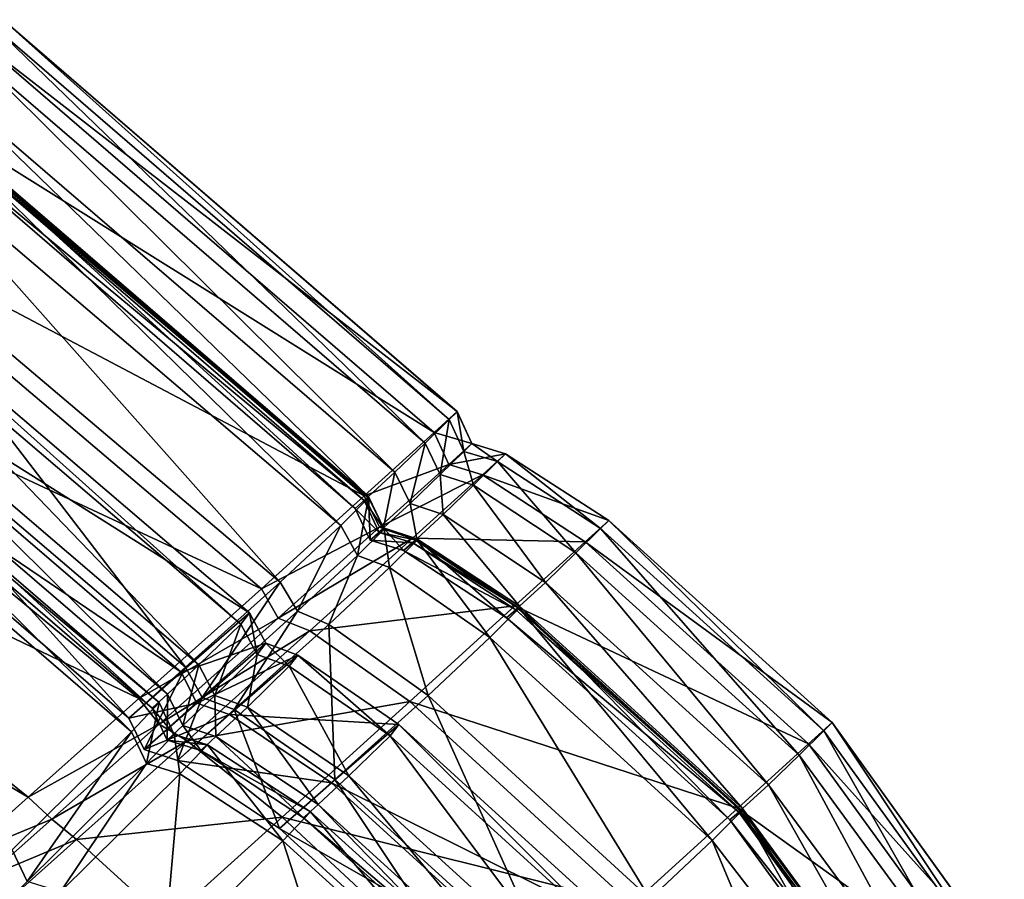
# Model space of a CAD drawing. Header units: millimetres. Extents: x 2387 to 13955, y -4964 to 364.
# Tile 685 of 1056: x 7103 to 7109, y -2787 to -2782. Entities that reach past the tile are written whole.
import ezdxf

# ---------------------------------------------------------------- set-up
doc = ezdxf.new("R2010")
doc.units = ezdxf.units.MM
doc.header["$MEASUREMENT"] = 0
doc.layers.add('Predefinito', color=7, linetype='Continuous', true_color=0x000000)

msp = doc.modelspace()

# ---------------------------------------------------------------- linework, layer by layer
at = {"layer": 'Predefinito'}
for points in [[(7105.7651, -2784.0658, 1194.0244), (7103.1442, -2781.8047, 1194.0269), (7103.0088, -2781.9276, 1211.828)], [(7105.7184, -2784.1114, 817.3748), (7103.0967, -2781.8512, 817.3677), (7103.1442, -2781.8048, 845.1257)], [(7105.7649, -2784.0661, 845.1207), (7103.1442, -2781.8048, 845.1257), (7103.1441, -2781.8048, 882.343)], [(7103.1441, -2781.8048, 882.343), (7105.7648, -2784.0661, 882.3337), (7105.7649, -2784.0661, 845.1207)], [(7105.7649, -2784.0661, 924.4958), (7103.1442, -2781.8048, 924.5022), (7103.1441, -2781.8048, 973.5899)], [(7103.1441, -2781.8048, 973.5899), (7105.7648, -2784.0661, 973.5883), (7105.7649, -2784.0661, 924.4958)], [(7105.7648, -2784.0661, 882.3337), (7103.1441, -2781.8048, 882.343), (7103.1442, -2781.8048, 924.5022)], [(7105.7649, -2784.0661, 1031.5925), (7103.1442, -2781.8048, 1031.5925), (7103.1441, -2781.8048, 1088.1202)], [(7103.1441, -2781.8048, 1088.1202), (7105.7648, -2784.0661, 1088.1211), (7105.7649, -2784.0661, 1031.5925)], [(7105.7648, -2784.0661, 973.5883), (7103.1441, -2781.8048, 973.5899), (7103.1442, -2781.8048, 1031.5925)], [(7105.7648, -2784.0661, 1088.1211), (7103.1441, -2781.8048, 1088.1202), (7103.1442, -2781.8048, 1132.783)], [(7103.1442, -2781.8047, 1194.0269), (7105.7651, -2784.0658, 1194.0244), (7105.7649, -2784.066, 1167.4635)], [(7105.7649, -2784.066, 1167.4635), (7103.1442, -2781.8048, 1167.459), (7103.1442, -2781.8047, 1194.0269)], [(7103.1442, -2781.8048, 845.1257), (7105.7649, -2784.0661, 845.1207), (7105.7184, -2784.1114, 817.3748)], [(7103.1442, -2781.8048, 924.5022), (7105.7649, -2784.0661, 924.4958), (7105.7648, -2784.0661, 882.3337)], [(7103.1442, -2781.8048, 1031.5925), (7105.7649, -2784.0661, 1031.5925), (7105.7648, -2784.0661, 973.5883)], [(7105.7649, -2784.0661, 1132.787), (7103.1442, -2781.8048, 1132.783), (7103.1442, -2781.8048, 1167.459)], [(7103.1442, -2781.8048, 1167.459), (7105.7649, -2784.066, 1167.4635), (7105.7649, -2784.0661, 1132.787)], [(7103.1442, -2781.8048, 1132.783), (7105.7649, -2784.0661, 1132.787), (7105.7648, -2784.0661, 1088.1211)], [(7105.5791, -2784.2475, 803.6142), (7102.9545, -2781.9905, 803.5859), (7103.0967, -2781.8512, 817.3677)], [(7103.0967, -2781.8512, 817.3677), (7105.7184, -2784.1114, 817.3748), (7105.5791, -2784.2475, 803.6142)], [(7105.631, -2784.1871, 1211.8115), (7103.0088, -2781.9276, 1211.828), (7102.6022, -2782.2965, 1220.2041)], [(7103.0088, -2781.9276, 1211.828), (7105.631, -2784.1871, 1211.8115), (7105.7651, -2784.0658, 1194.0244)], [(7105.4045, -2784.4151, 798.4882), (7102.7793, -2782.1615, 798.446), (7102.9545, -2781.9905, 803.5859)], [(7102.9545, -2781.9905, 803.5859), (7105.5791, -2784.2475, 803.6142), (7105.4045, -2784.4151, 798.4882)], [(7105.2522, -2784.555, 796.6459), (7102.6335, -2782.3028, 796.6136), (7102.7793, -2782.1615, 798.446)], [(7102.7793, -2782.1615, 798.446), (7105.4045, -2784.4151, 798.4882), (7105.2522, -2784.555, 796.6459)], [(7105.2282, -2784.5518, 1220.1667), (7102.6022, -2782.2965, 1220.2041), (7101.995, -2782.8469, 1223.2242)], [(7105.0933, -2784.7221, 792.9064), (7102.4564, -2782.4787, 792.8749), (7102.628, -2782.3103, 795.2889)], [(7105.1757, -2784.624, 796.4388), (7102.5624, -2782.3715, 796.4285), (7102.6335, -2782.3028, 796.6136)], [(7105.2284, -2784.579, 796.2181), (7102.612, -2782.3242, 796.2302), (7102.5624, -2782.3715, 796.4285)], [(7102.6022, -2782.2965, 1220.2041), (7105.2282, -2784.5518, 1220.1667), (7105.631, -2784.1871, 1211.8115)], [(7105.2533, -2784.5638, 795.2765), (7102.628, -2782.3103, 795.2889), (7102.612, -2782.3242, 796.2302)], [(7102.612, -2782.3242, 796.2302), (7105.2284, -2784.579, 796.2181), (7105.2533, -2784.5638, 795.2765)], [(7102.628, -2782.3103, 795.2889), (7105.2533, -2784.5638, 795.2765), (7105.0933, -2784.7221, 792.9064)], [(7102.6335, -2782.3028, 796.6136), (7105.2522, -2784.555, 796.6459), (7105.1757, -2784.624, 796.4388)], [(7102.5624, -2782.3715, 796.4285), (7105.1757, -2784.624, 796.4388), (7105.2284, -2784.579, 796.2181)], [(7104.743, -2785.0493, 790.5775), (7102.1071, -2782.8185, 790.5066), (7102.4564, -2782.4787, 792.8749)], [(7102.4564, -2782.4787, 792.8749), (7105.0933, -2784.7221, 792.9064), (7104.743, -2785.0493, 790.5775)], [(7104.6341, -2785.0874, 1223.1599), (7101.995, -2782.8469, 1223.2242), (7101.2573, -2783.5146, 1224.9575)], [(7104.1969, -2785.5405, 789.7596), (7101.5902, -2783.3185, 789.7026), (7102.1071, -2782.8185, 790.5066)], [(7101.995, -2782.8469, 1223.2242), (7104.6341, -2785.0874, 1223.1599), (7105.2282, -2784.5518, 1220.1667)], [(7102.1071, -2782.8185, 790.5066), (7104.743, -2785.0493, 790.5775), (7104.1969, -2785.5405, 789.7596)], [(7104.5652, -2785.2262, 788.4696), (7101.9385, -2782.985, 788.5155), (7101.5702, -2783.3385, 789.4648)], [(7104.5155, -2785.2912, 786.0938), (7101.8814, -2783.0444, 786.0994), (7101.9385, -2782.985, 788.5155)], [(7101.9385, -2782.985, 788.5155), (7104.5652, -2785.2262, 788.4696), (7104.5155, -2785.2912, 786.0938)], [(7104.2736, -2785.5269, 783.737), (7101.644, -2783.278, 783.6962), (7101.8814, -2783.0444, 786.0994)], [(7101.8814, -2783.0444, 786.0994), (7104.5155, -2785.2912, 786.0938), (7104.2736, -2785.5269, 783.737)], [(7103.8683, -2785.8341, 789.6474), (7101.2848, -2783.6135, 789.6323), (7101.5902, -2783.3185, 789.7026)], [(7104.0918, -2785.6967, 782.8281), (7101.471, -2783.4467, 782.786), (7101.644, -2783.278, 783.6962)], [(7101.5902, -2783.3185, 789.7026), (7104.1969, -2785.5405, 789.7596), (7103.8683, -2785.8341, 789.6474)], [(7101.644, -2783.278, 783.6962), (7104.2736, -2785.5269, 783.737), (7104.0918, -2785.6967, 782.8281)], [(7104.1703, -2785.5682, 789.4357), (7101.5702, -2783.3385, 789.4648), (7101.2848, -2783.6135, 789.6323)], [(7101.5702, -2783.3385, 789.4648), (7104.1703, -2785.5682, 789.4357), (7104.5652, -2785.2262, 788.4696)], [(7104.0041, -2785.7771, 782.6296), (7101.3898, -2783.5255, 782.6091), (7101.471, -2783.4467, 782.786)], [(7101.471, -2783.4467, 782.786), (7104.0918, -2785.6967, 782.8281), (7104.0041, -2785.7771, 782.6296)], [(7103.9262, -2785.7211, 1224.8611), (7101.2573, -2783.5146, 1224.9575), (7100.5936, -2784.119, 1225.6954)], [(7101.2573, -2783.5146, 1224.9575), (7103.9262, -2785.7211, 1224.8611), (7104.6341, -2785.0874, 1223.1599)], [(7103.8843, -2785.9123, 780.5649), (7101.2633, -2783.6538, 780.5773), (7101.4281, -2783.4894, 782.4059)], [(7104.0442, -2785.7446, 782.4041), (7101.4281, -2783.4894, 782.4059), (7101.3898, -2783.5255, 782.6091)], [(7101.3898, -2783.5255, 782.6091), (7104.0041, -2785.7771, 782.6296), (7104.0442, -2785.7446, 782.4041)], [(7101.4281, -2783.4894, 782.4059), (7104.0442, -2785.7446, 782.4041), (7103.8843, -2785.9123, 780.5649)], [(7101.2633, -2783.6538, 780.5773), (7103.8843, -2785.9123, 780.5649), (7103.1961, -2786.5932, 775.5256)], [(7101.2848, -2783.6135, 789.6323), (7103.8683, -2785.8341, 789.6474), (7104.1703, -2785.5682, 789.4357)], [(7105.6663, -2784.4292, 803.6331), (7105.5791, -2784.2475, 803.6142), (7105.7184, -2784.1114, 817.3748)], [(7105.8497, -2784.2501, 1194.0204), (7105.7651, -2784.0658, 1194.0244), (7105.631, -2784.1871, 1211.8115)], [(7105.7184, -2784.1114, 817.3748), (7105.8035, -2784.2951, 817.3806), (7105.6663, -2784.4292, 803.6331)], [(7105.8035, -2784.2951, 817.3806), (7105.7184, -2784.1114, 817.3748), (7105.7649, -2784.0661, 845.1207)], [(7105.8493, -2784.2505, 845.1212), (7105.7649, -2784.0661, 845.1207), (7105.7648, -2784.0661, 882.3337)], [(7105.7648, -2784.0661, 882.3337), (7105.8493, -2784.2505, 882.3335), (7105.8493, -2784.2505, 845.1212)], [(7105.8493, -2784.2505, 924.4955), (7105.7649, -2784.0661, 924.4958), (7105.7648, -2784.0661, 973.5883)], [(7105.7648, -2784.0661, 973.5883), (7105.8492, -2784.2505, 973.5883), (7105.8493, -2784.2505, 924.4955)], [(7105.8493, -2784.2505, 882.3335), (7105.7648, -2784.0661, 882.3337), (7105.7649, -2784.0661, 924.4958)], [(7105.8493, -2784.2505, 1031.5925), (7105.7649, -2784.0661, 1031.5925), (7105.7648, -2784.0661, 1088.1211)], [(7105.7648, -2784.0661, 1088.1211), (7105.8492, -2784.2505, 1088.1212), (7105.8493, -2784.2505, 1031.5925)], [(7105.8492, -2784.2505, 973.5883), (7105.7648, -2784.0661, 973.5883), (7105.7649, -2784.0661, 1031.5925)], [(7105.8492, -2784.2505, 1088.1212), (7105.7648, -2784.0661, 1088.1211), (7105.7649, -2784.0661, 1132.787)], [(7105.8494, -2784.2504, 1167.4629), (7105.7649, -2784.066, 1167.4635), (7105.7651, -2784.0658, 1194.0244)], [(7105.8493, -2784.2505, 1132.7871), (7105.7649, -2784.0661, 1132.787), (7105.7649, -2784.066, 1167.4635)], [(7105.7649, -2784.066, 1167.4635), (7105.8494, -2784.2504, 1167.4629), (7105.8493, -2784.2505, 1132.7871)], [(7105.7649, -2784.0661, 845.1207), (7105.8493, -2784.2505, 845.1212), (7105.8035, -2784.2951, 817.3806)], [(7105.7649, -2784.0661, 924.4958), (7105.8493, -2784.2505, 924.4955), (7105.8493, -2784.2505, 882.3335)], [(7105.7649, -2784.0661, 1031.5925), (7105.8493, -2784.2505, 1031.5925), (7105.8492, -2784.2505, 973.5883)], [(7105.7649, -2784.0661, 1132.787), (7105.8493, -2784.2505, 1132.7871), (7105.8492, -2784.2505, 1088.1212)], [(7105.7651, -2784.0658, 1194.0244), (7105.8497, -2784.2501, 1194.0204), (7105.8494, -2784.2504, 1167.4629)], [(7103.2881, -2786.2902, 1225.5889), (7100.5936, -2784.119, 1225.6954), (7100.208, -2784.48, 1225.729)], [(7100.5936, -2784.119, 1225.6954), (7103.2881, -2786.2902, 1225.5889), (7103.9262, -2785.7211, 1224.8611)], [(7105.7166, -2784.3704, 1211.8002), (7105.631, -2784.1871, 1211.8115), (7105.2282, -2784.5518, 1220.1667)], [(7105.631, -2784.1871, 1211.8115), (7105.7166, -2784.3704, 1211.8002), (7105.8497, -2784.2501, 1194.0204)], [(7105.4932, -2784.5955, 798.5162), (7105.4045, -2784.4151, 798.4882), (7105.5791, -2784.2475, 803.6142)], [(7105.5791, -2784.2475, 803.6142), (7105.6663, -2784.4292, 803.6331), (7105.4932, -2784.5955, 798.5162)], [(7106.0437, -2784.3087, 1194.0249), (7105.8497, -2784.2501, 1194.0204), (7105.7166, -2784.3704, 1211.8002)], [(7105.9971, -2784.3544, 817.3746), (7105.8035, -2784.2951, 817.3806), (7105.8493, -2784.2505, 845.1212)], [(7106.0434, -2784.309, 924.4951), (7105.8493, -2784.2505, 924.4955), (7105.8492, -2784.2505, 973.5883)], [(7105.8492, -2784.2505, 973.5883), (7106.0434, -2784.309, 973.5881), (7106.0434, -2784.309, 924.4951)], [(7106.0434, -2784.309, 973.5881), (7105.8492, -2784.2505, 973.5883), (7105.8493, -2784.2505, 1031.5925)], [(7106.0434, -2784.309, 1031.5925), (7105.8493, -2784.2505, 1031.5925), (7105.8492, -2784.2505, 1088.1212)], [(7105.8492, -2784.2505, 1088.1212), (7106.0434, -2784.309, 1088.1213), (7106.0434, -2784.309, 1031.5925)], [(7106.0434, -2784.309, 1088.1213), (7105.8492, -2784.2505, 1088.1212), (7105.8493, -2784.2505, 1132.7871)], [(7106.0434, -2784.309, 1132.7874), (7105.8493, -2784.2505, 1132.7871), (7105.8494, -2784.2504, 1167.4629)], [(7105.8493, -2784.2505, 845.1212), (7106.0434, -2784.309, 845.12), (7105.9971, -2784.3544, 817.3746)], [(7106.0434, -2784.309, 845.12), (7105.8493, -2784.2505, 845.1212), (7105.8493, -2784.2505, 882.3335)], [(7105.8493, -2784.2505, 882.3335), (7106.0435, -2784.309, 882.3326), (7106.0434, -2784.309, 845.12)], [(7105.8493, -2784.2505, 924.4955), (7106.0434, -2784.309, 924.4951), (7106.0435, -2784.309, 882.3326)], [(7106.0435, -2784.309, 882.3326), (7105.8493, -2784.2505, 882.3335), (7105.8493, -2784.2505, 924.4955)], [(7105.8493, -2784.2505, 1031.5925), (7106.0434, -2784.309, 1031.5925), (7106.0434, -2784.309, 973.5881)], [(7105.8493, -2784.2505, 1132.7871), (7106.0434, -2784.309, 1132.7874), (7106.0434, -2784.309, 1088.1213)], [(7106.0436, -2784.309, 1167.4641), (7105.8494, -2784.2504, 1167.4629), (7105.8497, -2784.2501, 1194.0204)], [(7105.8494, -2784.2504, 1167.4629), (7106.0436, -2784.309, 1167.4641), (7106.0434, -2784.309, 1132.7874)], [(7105.8497, -2784.2501, 1194.0204), (7106.0437, -2784.3087, 1194.0249), (7106.0436, -2784.309, 1167.4641)], [(7105.8581, -2784.4908, 803.6142), (7105.6663, -2784.4292, 803.6331), (7105.8035, -2784.2951, 817.3806)], [(7105.7166, -2784.3704, 1211.8002), (7105.9097, -2784.4302, 1211.8118), (7106.0437, -2784.3087, 1194.0249)], [(7105.8035, -2784.2951, 817.3806), (7105.9971, -2784.3544, 817.3746), (7105.8581, -2784.4908, 803.6142)], [(7106.6393, -2784.6944, 1194.0322), (7106.0437, -2784.3087, 1194.0249), (7105.9097, -2784.4302, 1211.8118)], [(7106.592, -2784.741, 817.3656), (7105.9971, -2784.3544, 817.3746), (7106.0434, -2784.309, 845.12)], [(7106.0434, -2784.309, 845.12), (7106.6392, -2784.6945, 845.1173), (7106.592, -2784.741, 817.3656)], [(7106.6392, -2784.6945, 845.1173), (7106.0434, -2784.309, 845.12), (7106.0435, -2784.309, 882.3326)], [(7106.0434, -2784.309, 924.4951), (7106.6392, -2784.6945, 924.4937), (7106.6393, -2784.6945, 882.3302)], [(7106.6393, -2784.6945, 882.3302), (7106.0435, -2784.309, 882.3326), (7106.0434, -2784.309, 924.4951)], [(7106.6392, -2784.6945, 924.4937), (7106.0434, -2784.309, 924.4951), (7106.0434, -2784.309, 973.5881)], [(7106.0434, -2784.309, 973.5881), (7106.6393, -2784.6945, 973.5878), (7106.6392, -2784.6945, 924.4937)], [(7106.0434, -2784.309, 1031.5925), (7106.6392, -2784.6945, 1031.5925), (7106.6393, -2784.6945, 973.5878)], [(7106.6393, -2784.6945, 973.5878), (7106.0434, -2784.309, 973.5881), (7106.0434, -2784.309, 1031.5925)], [(7106.6392, -2784.6945, 1031.5925), (7106.0434, -2784.309, 1031.5925), (7106.0434, -2784.309, 1088.1213)], [(7106.0434, -2784.309, 1088.1213), (7106.6393, -2784.6945, 1088.1216), (7106.6392, -2784.6945, 1031.5925)], [(7106.0434, -2784.309, 1132.7874), (7106.6392, -2784.6945, 1132.7883), (7106.6393, -2784.6945, 1088.1216)], [(7106.6393, -2784.6945, 1088.1216), (7106.0434, -2784.309, 1088.1213), (7106.0434, -2784.309, 1132.7874)], [(7106.6392, -2784.6945, 1132.7883), (7106.0434, -2784.309, 1132.7874), (7106.0436, -2784.309, 1167.4641)], [(7106.0435, -2784.309, 882.3326), (7106.6393, -2784.6945, 882.3302), (7106.6392, -2784.6945, 845.1173)], [(7106.6393, -2784.6945, 1167.4672), (7106.0436, -2784.309, 1167.4641), (7106.0437, -2784.3087, 1194.0249)], [(7106.0436, -2784.309, 1167.4641), (7106.6393, -2784.6945, 1167.4672), (7106.6392, -2784.6945, 1132.7883)], [(7106.0437, -2784.3087, 1194.0249), (7106.6393, -2784.6944, 1194.0322), (7106.6393, -2784.6945, 1167.4672)], [(7105.2282, -2784.5518, 1220.1667), (7105.3164, -2784.7324, 1220.142), (7105.7166, -2784.3704, 1211.8002)], [(7105.9097, -2784.4302, 1211.8118), (7105.7166, -2784.3704, 1211.8002), (7105.3164, -2784.7324, 1220.142)], [(7106.45, -2784.8806, 803.5859), (7105.8581, -2784.4908, 803.6142), (7105.9971, -2784.3544, 817.3746)], [(7105.9971, -2784.3544, 817.3746), (7106.592, -2784.741, 817.3656), (7106.45, -2784.8806, 803.5859)], [(7105.3399, -2784.7369, 796.6674), (7105.2522, -2784.555, 796.6459), (7105.4045, -2784.4151, 798.4882)], [(7105.3164, -2784.7324, 1220.142), (7105.5072, -2784.795, 1220.1667), (7105.9097, -2784.4302, 1211.8118)], [(7105.4045, -2784.4151, 798.4882), (7105.4932, -2784.5955, 798.5162), (7105.3399, -2784.7369, 796.6674)], [(7105.6838, -2784.6586, 798.4882), (7105.4932, -2784.5955, 798.5162), (7105.6663, -2784.4292, 803.6331)], [(7106.5039, -2784.8174, 1211.8295), (7105.9097, -2784.4302, 1211.8118), (7105.5072, -2784.795, 1220.1667)], [(7105.6663, -2784.4292, 803.6331), (7105.8581, -2784.4908, 803.6142), (7105.6838, -2784.6586, 798.4882)], [(7105.9097, -2784.4302, 1211.8118), (7106.5039, -2784.8174, 1211.8295), (7106.6393, -2784.6944, 1194.0322)], [(7100.208, -2784.48, 1225.729), (7102.9032, -2786.632, 1225.6621), (7103.2881, -2786.2902, 1225.5889)], [(7106.2738, -2785.0508, 798.446), (7105.6838, -2784.6586, 798.4882), (7105.8581, -2784.4908, 803.6142)], [(7105.8581, -2784.4908, 803.6142), (7106.45, -2784.8806, 803.5859), (7106.2738, -2785.0508, 798.446)], [(7105.3164, -2784.7324, 1220.142), (7105.2282, -2784.5518, 1220.1667), (7104.6341, -2785.0874, 1223.1599)], [(7105.1889, -2784.8949, 792.9274), (7105.0933, -2784.7221, 792.9064), (7105.2533, -2784.5638, 795.2765)], [(7105.2619, -2784.8078, 796.4454), (7105.1757, -2784.624, 796.4388), (7105.2522, -2784.555, 796.6459)], [(7105.2533, -2784.5638, 795.2765), (7105.3421, -2784.7441, 795.2681), (7105.1889, -2784.8949, 792.9274)], [(7105.3421, -2784.7441, 795.2681), (7105.2533, -2784.5638, 795.2765), (7105.2284, -2784.579, 796.2181)], [(7105.2522, -2784.555, 796.6459), (7105.3399, -2784.7369, 796.6674), (7105.2619, -2784.8078, 796.4454)], [(7105.3146, -2784.7626, 796.21), (7105.2284, -2784.579, 796.2181), (7105.1757, -2784.624, 796.4388)], [(7105.1757, -2784.624, 796.4388), (7105.2619, -2784.8078, 796.4454), (7105.3146, -2784.7626, 796.21)], [(7105.2284, -2784.579, 796.2181), (7105.3146, -2784.7626, 796.21), (7105.3421, -2784.7441, 795.2681)], [(7105.5318, -2784.7987, 796.6459), (7105.3399, -2784.7369, 796.6674), (7105.4932, -2784.5955, 798.5162)], [(7105.4932, -2784.5955, 798.5162), (7105.6838, -2784.6586, 798.4882), (7105.5318, -2784.7987, 796.6459)], [(7106.1237, -2785.1888, 796.6138), (7105.5318, -2784.7987, 796.6459), (7105.6838, -2784.6586, 798.4882)], [(7105.6838, -2784.6586, 798.4882), (7106.2738, -2785.0508, 798.446), (7106.1237, -2785.1888, 796.6138)], [(7104.6341, -2785.0874, 1223.1599), (7104.7313, -2785.258, 1223.1171), (7105.3164, -2784.7324, 1220.142)], [(7105.5072, -2784.795, 1220.1667), (7105.3164, -2784.7324, 1220.142), (7104.7313, -2785.258, 1223.1171)], [(7104.8429, -2785.2177, 790.6248), (7104.743, -2785.0493, 790.5775), (7105.0933, -2784.7221, 792.9064)], [(7105.0933, -2784.7221, 792.9064), (7105.1889, -2784.8949, 792.9274), (7104.8429, -2785.2177, 790.6248)], [(7105.4555, -2784.8679, 796.4388), (7105.2619, -2784.8078, 796.4454), (7105.3399, -2784.7369, 796.6674)], [(7105.3399, -2784.7369, 796.6674), (7105.5318, -2784.7987, 796.6459), (7105.4555, -2784.8679, 796.4388)], [(7107.9283, -2785.8596, 1194.0367), (7106.6393, -2784.6944, 1194.0322), (7106.5039, -2784.8174, 1211.8295)], [(7107.8807, -2785.9065, 817.3618), (7106.592, -2784.741, 817.3656), (7106.6392, -2784.6945, 845.1173)], [(7106.6392, -2784.6945, 845.1173), (7107.9283, -2785.8596, 845.1133), (7107.8807, -2785.9065, 817.3618)], [(7107.9283, -2785.8596, 845.1133), (7106.6392, -2784.6945, 845.1173), (7106.6393, -2784.6945, 882.3302)], [(7106.6392, -2784.6945, 924.4937), (7107.9283, -2785.8596, 924.4901), (7107.9283, -2785.8596, 882.3248)], [(7107.9283, -2785.8596, 882.3248), (7106.6393, -2784.6945, 882.3302), (7106.6392, -2784.6945, 924.4937)], [(7107.9283, -2785.8596, 924.4901), (7106.6392, -2784.6945, 924.4937), (7106.6393, -2784.6945, 973.5878)], [(7106.6392, -2784.6945, 1031.5925), (7107.9283, -2785.8596, 1031.5925), (7107.9283, -2785.8596, 973.5869)], [(7107.9283, -2785.8596, 973.5869), (7106.6393, -2784.6945, 973.5878), (7106.6392, -2784.6945, 1031.5925)], [(7107.9283, -2785.8596, 1031.5925), (7106.6392, -2784.6945, 1031.5925), (7106.6393, -2784.6945, 1088.1216)], [(7106.6392, -2784.6945, 1132.7883), (7107.9283, -2785.8596, 1132.7906), (7107.9283, -2785.8596, 1088.1221)], [(7107.9283, -2785.8596, 1088.1221), (7106.6393, -2784.6945, 1088.1216), (7106.6392, -2784.6945, 1132.7883)], [(7107.9283, -2785.8596, 1132.7906), (7106.6392, -2784.6945, 1132.7883), (7106.6393, -2784.6945, 1167.4672)], [(7106.6393, -2784.6944, 1194.0322), (7107.9283, -2785.8596, 1194.0367), (7107.9283, -2785.8596, 1167.4712)], [(7107.9283, -2785.8596, 1167.4712), (7106.6393, -2784.6945, 1167.4672), (7106.6393, -2784.6944, 1194.0322)], [(7106.6393, -2784.6945, 882.3302), (7107.9283, -2785.8596, 882.3248), (7107.9283, -2785.8596, 845.1133)], [(7106.6393, -2784.6945, 973.5878), (7107.9283, -2785.8596, 973.5869), (7107.9283, -2785.8596, 924.4901)], [(7106.6393, -2784.6945, 1088.1216), (7107.9283, -2785.8596, 1088.1221), (7107.9283, -2785.8596, 1031.5925)], [(7106.6393, -2784.6945, 1167.4672), (7107.9283, -2785.8596, 1167.4712), (7107.9283, -2785.8596, 1132.7906)], [(7104.7313, -2785.258, 1223.1171), (7104.9134, -2785.3308, 1223.1599), (7105.5072, -2784.795, 1220.1667)], [(7106.0977, -2785.1865, 1220.2041), (7105.5072, -2784.795, 1220.1667), (7104.9134, -2785.3308, 1223.1599)], [(7105.3728, -2784.9659, 792.9064), (7105.1889, -2784.8949, 792.9274), (7105.3421, -2784.7441, 795.2681)], [(7105.508, -2784.8227, 796.2181), (7105.3146, -2784.7626, 796.21), (7105.2619, -2784.8078, 796.4454)], [(7105.5326, -2784.8074, 795.2765), (7105.3421, -2784.7441, 795.2681), (7105.3146, -2784.7626, 796.21)], [(7105.3146, -2784.7626, 796.21), (7105.508, -2784.8227, 796.2181), (7105.5326, -2784.8074, 795.2765)], [(7105.3421, -2784.7441, 795.2681), (7105.5326, -2784.8074, 795.2765), (7105.3728, -2784.9659, 792.9064)], [(7105.5072, -2784.795, 1220.1667), (7106.0977, -2785.1865, 1220.2041), (7106.5039, -2784.8174, 1211.8295)], [(7107.7377, -2786.0472, 803.5765), (7106.45, -2784.8806, 803.5859), (7106.592, -2784.741, 817.3656)], [(7106.592, -2784.741, 817.3656), (7107.8807, -2785.9065, 817.3618), (7107.7377, -2786.0472, 803.5765)], [(7105.2619, -2784.8078, 796.4454), (7105.4555, -2784.8679, 796.4388), (7105.508, -2784.8227, 796.2181)], [(7105.9528, -2785.3695, 792.8749), (7105.3728, -2784.9659, 792.9064), (7105.5326, -2784.8074, 795.2765)], [(7106.0497, -2785.2551, 796.4285), (7105.4555, -2784.8679, 796.4388), (7105.5318, -2784.7987, 796.6459)], [(7106.1021, -2785.2101, 796.2303), (7105.508, -2784.8227, 796.2181), (7105.4555, -2784.8679, 796.4388)], [(7106.1225, -2785.1996, 795.2889), (7105.5326, -2784.8074, 795.2765), (7105.508, -2784.8227, 796.2181)], [(7105.508, -2784.8227, 796.2181), (7106.1021, -2785.2101, 796.2303), (7106.1225, -2785.1996, 795.2889)], [(7105.5318, -2784.7987, 796.6459), (7106.1237, -2785.1888, 796.6138), (7106.0497, -2785.2551, 796.4285)], [(7105.5326, -2784.8074, 795.2765), (7106.1225, -2785.1996, 795.2889), (7105.9528, -2785.3695, 792.8749)], [(7107.7924, -2785.9831, 1211.8357), (7106.5039, -2784.8174, 1211.8295), (7106.0977, -2785.1865, 1220.2041)], [(7106.5039, -2784.8174, 1211.8295), (7107.7924, -2785.9831, 1211.8357), (7107.9283, -2785.8596, 1194.0367)], [(7105.023, -2785.2934, 790.5775), (7104.8429, -2785.2177, 790.6248), (7105.1889, -2784.8949, 792.9274)], [(7105.1889, -2784.8949, 792.9274), (7105.3728, -2784.9659, 792.9064), (7105.023, -2785.2934, 790.5775)], [(7105.4555, -2784.8679, 796.4388), (7106.0497, -2785.2551, 796.4285), (7106.1021, -2785.2101, 796.2303)], [(7107.5608, -2786.2181, 798.432), (7106.2738, -2785.0508, 798.446), (7106.45, -2784.8806, 803.5859)], [(7106.45, -2784.8806, 803.5859), (7107.7377, -2786.0472, 803.5765), (7107.5608, -2786.2181, 798.432)], [(7105.5968, -2785.7041, 790.5067), (7105.023, -2785.2934, 790.5775), (7105.3728, -2784.9659, 792.9064)], [(7105.3728, -2784.9659, 792.9064), (7105.9528, -2785.3695, 792.8749), (7105.5968, -2785.7041, 790.5067)], [(7104.2924, -2785.7149, 789.7974), (7104.1969, -2785.5405, 789.7596), (7104.743, -2785.0493, 790.5775)], [(7104.743, -2785.0493, 790.5775), (7104.8429, -2785.2177, 790.6248), (7104.2924, -2785.7149, 789.7974)], [(7107.4112, -2786.3554, 796.603), (7106.1237, -2785.1888, 796.6138), (7106.2738, -2785.0508, 798.446)], [(7106.2738, -2785.0508, 798.446), (7107.5608, -2786.2181, 798.432), (7107.4112, -2786.3554, 796.603)], [(7104.7313, -2785.258, 1223.1171), (7104.6341, -2785.0874, 1223.1599), (7103.9262, -2785.7211, 1224.8611)], [(7104.9134, -2785.3308, 1223.1599), (7105.4908, -2785.7373, 1223.2242), (7106.0977, -2785.1865, 1220.2041)], [(7107.3849, -2786.3536, 1220.2166), (7106.0977, -2785.1865, 1220.2041), (7105.4908, -2785.7373, 1223.2242)], [(7107.3381, -2786.4208, 796.4253), (7106.0497, -2785.2551, 796.4285), (7106.1237, -2785.1888, 796.6138)], [(7106.0977, -2785.1865, 1220.2041), (7107.3849, -2786.3536, 1220.2166), (7107.7924, -2785.9831, 1211.8357)], [(7106.1237, -2785.1888, 796.6138), (7107.4112, -2786.3554, 796.603), (7107.3381, -2786.4208, 796.4253)], [(7104.6591, -2785.4015, 788.4388), (7104.5652, -2785.2262, 788.4696), (7104.1703, -2785.5682, 789.4357)], [(7104.4776, -2785.7851, 789.7597), (7104.2924, -2785.7149, 789.7974), (7104.8429, -2785.2177, 790.6248)], [(7104.8429, -2785.2177, 790.6248), (7105.023, -2785.2934, 790.5775), (7104.4776, -2785.7851, 789.7597)], [(7104.6092, -2785.4663, 786.09), (7104.5155, -2785.2912, 786.0938), (7104.5652, -2785.2262, 788.4696)], [(7104.5652, -2785.2262, 788.4696), (7104.6591, -2785.4015, 788.4388), (7104.6092, -2785.4663, 786.09)], [(7107.2364, -2786.5407, 792.8644), (7105.9528, -2785.3695, 792.8749), (7106.1225, -2785.1996, 795.2889)], [(7107.3905, -2786.3758, 796.2344), (7106.1021, -2785.2101, 796.2303), (7106.0497, -2785.2551, 796.4285)], [(7107.4095, -2786.367, 795.2932), (7106.1225, -2785.1996, 795.2889), (7106.1021, -2785.2101, 796.2303)], [(7106.1021, -2785.2101, 796.2303), (7107.3905, -2786.3758, 796.2344), (7107.4095, -2786.367, 795.2932)], [(7106.1225, -2785.1996, 795.2889), (7107.4095, -2786.367, 795.2932), (7107.2364, -2786.5407, 792.8644)], [(7103.9262, -2785.7211, 1224.8611), (7104.0433, -2785.8693, 1224.7968), (7104.7313, -2785.258, 1223.1171)], [(7104.9134, -2785.3308, 1223.1599), (7104.7313, -2785.258, 1223.1171), (7104.0433, -2785.8693, 1224.7968)], [(7104.3653, -2785.7041, 783.7642), (7104.2736, -2785.5269, 783.737), (7104.5155, -2785.2912, 786.0938)], [(7104.5155, -2785.2912, 786.0938), (7104.6092, -2785.4663, 786.09), (7104.3653, -2785.7041, 783.7642)], [(7105.0588, -2786.1875, 789.7032), (7104.4776, -2785.7851, 789.7597), (7105.023, -2785.2934, 790.5775)], [(7105.023, -2785.2934, 790.5775), (7105.5968, -2785.7041, 790.5067), (7105.0588, -2786.1875, 789.7032)], [(7106.0497, -2785.2551, 796.4285), (7107.3381, -2786.4208, 796.4253), (7107.3905, -2786.3758, 796.2344)], [(7104.0433, -2785.8693, 1224.7968), (7104.2057, -2785.9647, 1224.8611), (7104.9134, -2785.3308, 1223.1599)], [(7105.4908, -2785.7373, 1223.2242), (7104.9134, -2785.3308, 1223.1599), (7104.2057, -2785.9647, 1224.8611)], [(7104.1703, -2785.5682, 789.4357), (7104.2613, -2785.7477, 789.4161), (7104.6591, -2785.4015, 788.4388)], [(7104.8452, -2785.4703, 788.4696), (7104.6591, -2785.4015, 788.4388), (7104.2613, -2785.7477, 789.4161)], [(7104.7951, -2785.535, 786.0937), (7104.6092, -2785.4663, 786.09), (7104.6591, -2785.4015, 788.4388)], [(7104.6591, -2785.4015, 788.4388), (7104.8452, -2785.4703, 788.4696), (7104.7951, -2785.535, 786.0937)], [(7106.8785, -2786.8775, 790.4832), (7105.5968, -2785.7041, 790.5067), (7105.9528, -2785.3695, 792.8749)], [(7105.9528, -2785.3695, 792.8749), (7107.2364, -2786.5407, 792.8644), (7106.8785, -2786.8775, 790.4832)], [(7104.2613, -2785.7477, 789.4161), (7104.4508, -2785.8128, 789.4359), (7104.8452, -2785.4703, 788.4696)], [(7104.5531, -2785.7705, 783.7369), (7104.3653, -2785.7041, 783.7642), (7104.6092, -2785.4663, 786.09)], [(7105.4282, -2785.8706, 788.5157), (7104.8452, -2785.4703, 788.4696), (7104.4508, -2785.8128, 789.4359)], [(7104.6092, -2785.4663, 786.09), (7104.7951, -2785.535, 786.0937), (7104.5531, -2785.7705, 783.7369)], [(7105.378, -2785.9354, 786.0993), (7104.7951, -2785.535, 786.0937), (7104.8452, -2785.4703, 788.4696)], [(7104.8452, -2785.4703, 788.4696), (7105.4282, -2785.8706, 788.5157), (7105.378, -2785.9354, 786.0993)], [(7104.1808, -2785.8771, 782.8561), (7104.0918, -2785.6967, 782.8281), (7104.2736, -2785.5269, 783.737)], [(7104.2736, -2785.5269, 783.737), (7104.3653, -2785.7041, 783.7642), (7104.1808, -2785.8771, 782.8561)], [(7105.1388, -2786.1676, 783.6962), (7104.5531, -2785.7705, 783.7369), (7104.7951, -2785.535, 786.0937)], [(7104.7951, -2785.535, 786.0937), (7105.378, -2785.9354, 786.0993), (7105.1388, -2786.1676, 783.6962)], [(7103.9583, -2786.0152, 789.6571), (7103.8683, -2785.8341, 789.6474), (7104.1969, -2785.5405, 789.7596)], [(7104.2613, -2785.7477, 789.4161), (7104.1703, -2785.5682, 789.4357), (7103.8683, -2785.8341, 789.6474)], [(7104.1969, -2785.5405, 789.7596), (7104.2924, -2785.7149, 789.7974), (7103.9583, -2786.0152, 789.6571)], [(7104.0907, -2785.9603, 782.6431), (7104.0041, -2785.7771, 782.6296), (7104.0918, -2785.6967, 782.8281)], [(7104.0918, -2785.6967, 782.8281), (7104.1808, -2785.8771, 782.8561), (7104.0907, -2785.9603, 782.6431)], [(7104.3714, -2785.9404, 782.828), (7104.1808, -2785.8771, 782.8561), (7104.3653, -2785.7041, 783.7642)], [(7104.3653, -2785.7041, 783.7642), (7104.5531, -2785.7705, 783.7369), (7104.3714, -2785.9404, 782.828)], [(7106.3427, -2787.3581, 789.6844), (7105.0588, -2786.1875, 789.7032), (7105.5968, -2785.7041, 790.5067)], [(7105.5968, -2785.7041, 790.5067), (7106.8785, -2786.8775, 790.4832), (7106.3427, -2787.3581, 789.6844)], [(7104.0433, -2785.8693, 1224.7968), (7103.9262, -2785.7211, 1224.8611), (7103.2881, -2786.2902, 1225.5889)], [(7103.8683, -2785.8341, 789.6474), (7103.9583, -2786.0152, 789.6571), (7104.2613, -2785.7477, 789.4161)], [(7103.9701, -2786.0959, 780.5567), (7103.8843, -2785.9123, 780.5649), (7104.0442, -2785.7446, 782.4041)], [(7104.1492, -2786.079, 789.6475), (7103.9583, -2786.0152, 789.6571), (7104.2924, -2785.7149, 789.7974)], [(7104.4508, -2785.8128, 789.4359), (7104.2613, -2785.7477, 789.4161), (7103.9583, -2786.0152, 789.6571)], [(7104.0442, -2785.7446, 782.4041), (7104.1301, -2785.9285, 782.4027), (7103.9701, -2786.0959, 780.5567)], [(7104.1301, -2785.9285, 782.4027), (7104.0442, -2785.7446, 782.4041), (7104.0041, -2785.7771, 782.6296)], [(7104.2924, -2785.7149, 789.7974), (7104.4776, -2785.7851, 789.7597), (7104.1492, -2786.079, 789.6475)], [(7104.2057, -2785.9647, 1224.8611), (7104.7536, -2786.4053, 1224.9575), (7105.4908, -2785.7373, 1223.2242)], [(7106.7736, -2786.9094, 1223.2456), (7105.4908, -2785.7373, 1223.2242), (7104.7536, -2786.4053, 1224.9575)], [(7105.4908, -2785.7373, 1223.2242), (7106.7736, -2786.9094, 1223.2456), (7107.3849, -2786.3536, 1220.2166)], [(7103.9583, -2786.0152, 789.6571), (7104.1492, -2786.079, 789.6475), (7104.4508, -2785.8128, 789.4359)], [(7104.0041, -2785.7771, 782.6296), (7104.0907, -2785.9603, 782.6431), (7104.1301, -2785.9285, 782.4027)], [(7104.7392, -2786.4714, 789.6331), (7104.1492, -2786.079, 789.6475), (7104.4776, -2785.7851, 789.7597)], [(7105.0388, -2786.2075, 789.4654), (7104.4508, -2785.8128, 789.4359), (7104.1492, -2786.079, 789.6475)], [(7104.9613, -2786.3327, 782.7861), (7104.3714, -2785.9404, 782.828), (7104.5531, -2785.7705, 783.7369)], [(7104.4508, -2785.8128, 789.4359), (7105.0388, -2786.2075, 789.4654), (7105.4282, -2785.8706, 788.5157)], [(7104.4776, -2785.7851, 789.7597), (7105.0588, -2786.1875, 789.7032), (7104.7392, -2786.4714, 789.6331)], [(7104.5531, -2785.7705, 783.7369), (7105.1388, -2786.1676, 783.6962), (7104.9613, -2786.3327, 782.7861)], [(7103.2881, -2786.2902, 1225.5889), (7103.4242, -2786.4168, 1225.5182), (7104.0433, -2785.8693, 1224.7968)], [(7104.2057, -2785.9647, 1224.8611), (7104.0433, -2785.8693, 1224.7968), (7103.4242, -2786.4168, 1225.5182)], [(7106.7128, -2787.0405, 788.531), (7105.4282, -2785.8706, 788.5157), (7105.0388, -2786.2075, 789.4654)], [(7106.6626, -2787.1054, 786.1011), (7105.378, -2785.9354, 786.0993), (7105.4282, -2785.8706, 788.5157)], [(7105.4282, -2785.8706, 788.5157), (7106.7128, -2787.0405, 788.531), (7106.6626, -2787.1054, 786.1011)], [(7108.9228, -2787.2409, 1194.0232), (7107.9283, -2785.8596, 1194.0367), (7107.7924, -2785.9831, 1211.8357)], [(7108.8773, -2787.2858, 817.3821), (7107.8807, -2785.9065, 817.3618), (7107.9283, -2785.8596, 845.1133)], [(7107.9283, -2785.8596, 845.1133), (7108.9223, -2787.2413, 845.113), (7108.8773, -2787.2858, 817.3821)], [(7108.9223, -2787.2413, 845.113), (7107.9283, -2785.8596, 845.1133), (7107.9283, -2785.8596, 882.3248)], [(7107.9283, -2785.8596, 882.3248), (7108.9222, -2787.2414, 882.3204), (7108.9223, -2787.2413, 845.113)], [(7107.9283, -2785.8596, 1194.0367), (7108.9228, -2787.2409, 1194.0232), (7108.9224, -2787.2413, 1167.4706)], [(7108.9224, -2787.2413, 1167.4706), (7107.9283, -2785.8596, 1167.4712), (7107.9283, -2785.8596, 1194.0367)], [(7107.9283, -2785.8596, 924.4901), (7108.9223, -2787.2414, 924.4867), (7108.9222, -2787.2414, 882.3204)], [(7108.9222, -2787.2414, 882.3204), (7107.9283, -2785.8596, 882.3248), (7107.9283, -2785.8596, 924.4901)], [(7108.9223, -2787.2414, 924.4867), (7107.9283, -2785.8596, 924.4901), (7107.9283, -2785.8596, 973.5869)], [(7107.9283, -2785.8596, 973.5869), (7108.9222, -2787.2414, 973.5861), (7108.9223, -2787.2414, 924.4867)], [(7107.9283, -2785.8596, 1031.5925), (7108.9223, -2787.2413, 1031.5925), (7108.9222, -2787.2414, 973.5861)], [(7108.9222, -2787.2414, 973.5861), (7107.9283, -2785.8596, 973.5869), (7107.9283, -2785.8596, 1031.5925)], [(7108.9223, -2787.2413, 1031.5925), (7107.9283, -2785.8596, 1031.5925), (7107.9283, -2785.8596, 1088.1221)], [(7107.9283, -2785.8596, 1088.1221), (7108.9222, -2787.2414, 1088.1227), (7108.9223, -2787.2413, 1031.5925)], [(7107.9283, -2785.8596, 1132.7906), (7108.9223, -2787.2413, 1132.793), (7108.9222, -2787.2414, 1088.1227)], [(7108.9222, -2787.2414, 1088.1227), (7107.9283, -2785.8596, 1088.1221), (7107.9283, -2785.8596, 1132.7906)], [(7108.9223, -2787.2413, 1132.793), (7107.9283, -2785.8596, 1132.7906), (7107.9283, -2785.8596, 1167.4712)], [(7107.9283, -2785.8596, 1167.4712), (7108.9224, -2787.2413, 1167.4706), (7108.9223, -2787.2413, 1132.793)], [(7103.2819, -2786.7764, 775.5267), (7103.1961, -2786.5932, 775.5256), (7103.8843, -2785.9123, 780.5649)], [(7103.8843, -2785.9123, 780.5649), (7103.9701, -2786.0959, 780.5567), (7103.2819, -2786.7764, 775.5267)], [(7104.1634, -2786.1557, 780.5649), (7103.9701, -2786.0959, 780.5567), (7104.1301, -2785.9285, 782.4027)], [(7104.2837, -2786.0209, 782.6296), (7104.0907, -2785.9603, 782.6431), (7104.1808, -2785.8771, 782.8561)], [(7104.3237, -2785.9883, 782.4041), (7104.1301, -2785.9285, 782.4027), (7104.0907, -2785.9603, 782.6431)], [(7104.1301, -2785.9285, 782.4027), (7104.3237, -2785.9883, 782.4041), (7104.1634, -2786.1557, 780.5649)], [(7104.1808, -2785.8771, 782.8561), (7104.3714, -2785.9404, 782.828), (7104.2837, -2786.0209, 782.6296)], [(7108.7423, -2787.4194, 803.6454), (7107.7377, -2786.0472, 803.5765), (7107.8807, -2785.9065, 817.3618)], [(7107.8807, -2785.9065, 817.3618), (7108.8773, -2787.2858, 817.3821), (7108.7423, -2787.4194, 803.6454)], [(7103.4242, -2786.4168, 1225.5182), (7103.5678, -2786.5341, 1225.5889), (7104.2057, -2785.9647, 1224.8611)], [(7104.7536, -2786.4053, 1224.9575), (7104.2057, -2785.9647, 1224.8611), (7103.5678, -2786.5341, 1225.5889)], [(7104.0907, -2785.9603, 782.6431), (7104.2837, -2786.0209, 782.6296), (7104.3237, -2785.9883, 782.4041)], [(7104.7578, -2786.5429, 780.5773), (7104.1634, -2786.1557, 780.5649), (7104.3237, -2785.9883, 782.4041)], [(7104.8772, -2786.4092, 782.6094), (7104.2837, -2786.0209, 782.6296), (7104.3714, -2785.9404, 782.828)], [(7104.9183, -2786.3753, 782.4061), (7104.3237, -2785.9883, 782.4041), (7104.2837, -2786.0209, 782.6296)], [(7104.3237, -2785.9883, 782.4041), (7104.9183, -2786.3753, 782.4061), (7104.7578, -2786.5429, 780.5773)], [(7104.3714, -2785.9404, 782.828), (7104.9613, -2786.3327, 782.7861), (7104.8772, -2786.4092, 782.6094)], [(7106.4244, -2787.3365, 783.6826), (7105.1388, -2786.1676, 783.6962), (7105.378, -2785.9354, 786.0993)], [(7105.378, -2785.9354, 786.0993), (7106.6626, -2787.1054, 786.1011), (7106.4244, -2787.3365, 783.6826)], [(7108.7908, -2787.361, 1211.7941), (7107.7924, -2785.9831, 1211.8357), (7107.3849, -2786.3536, 1220.2166)], [(7107.7924, -2785.9831, 1211.8357), (7108.7908, -2787.361, 1211.7941), (7108.9228, -2787.2409, 1194.0232)], [(7104.2837, -2786.0209, 782.6296), (7104.8772, -2786.4092, 782.6094), (7104.9183, -2786.3753, 782.4061)], [(7103.475, -2786.8364, 775.5255), (7103.2819, -2786.7764, 775.5267), (7103.9701, -2786.0959, 780.5567)], [(7103.9701, -2786.0959, 780.5567), (7104.1634, -2786.1557, 780.5649), (7103.475, -2786.8364, 775.5255)], [(7104.1492, -2786.079, 789.6475), (7104.7392, -2786.4714, 789.6331), (7105.0388, -2786.2075, 789.4654)], [(7108.5708, -2787.5855, 798.5346), (7107.5608, -2786.2181, 798.432), (7107.7377, -2786.0472, 803.5765)], [(7107.7377, -2786.0472, 803.5765), (7108.7423, -2787.4194, 803.6454), (7108.5708, -2787.5855, 798.5346)], [(7104.0689, -2787.2239, 775.5237), (7103.475, -2786.8364, 775.5255), (7104.1634, -2786.1557, 780.5649)], [(7104.1634, -2786.1557, 780.5649), (7104.7578, -2786.5429, 780.5773), (7104.0689, -2787.2239, 775.5237)], [(7106.0259, -2787.6387, 789.6284), (7104.7392, -2786.4714, 789.6331), (7105.0588, -2786.1875, 789.7032)], [(7106.3249, -2787.3756, 789.4753), (7105.0388, -2786.2075, 789.4654), (7104.7392, -2786.4714, 789.6331)], [(7106.2483, -2787.5, 782.7722), (7104.9613, -2786.3327, 782.7861), (7105.1388, -2786.1676, 783.6962)], [(7105.0388, -2786.2075, 789.4654), (7106.3249, -2787.3756, 789.4753), (7106.7128, -2787.0405, 788.531)], [(7105.0588, -2786.1875, 789.7032), (7106.3427, -2787.3581, 789.6844), (7106.0259, -2787.6387, 789.6284)], [(7105.1388, -2786.1676, 783.6962), (7106.4244, -2787.3365, 783.6826), (7106.2483, -2787.5, 782.7722)], [(7108.4161, -2787.7272, 796.6813), (7107.4112, -2786.3554, 796.603), (7107.5608, -2786.2181, 798.432)], [(7107.5608, -2786.2181, 798.432), (7108.5708, -2787.5855, 798.5346), (7108.4161, -2787.7272, 796.6813)], [(7103.4242, -2786.4168, 1225.5182), (7103.2881, -2786.2902, 1225.5889), (7102.9032, -2786.632, 1225.6621)], [(7106.0462, -2787.7086, 780.5814), (7104.7578, -2786.5429, 780.5773), (7104.9183, -2786.3753, 782.4061)], [(7106.1653, -2787.5751, 782.6026), (7104.8772, -2786.4092, 782.6094), (7104.9613, -2786.3327, 782.7861)], [(7106.2068, -2787.5408, 782.4068), (7104.9183, -2786.3753, 782.4061), (7104.8772, -2786.4092, 782.6094)], [(7104.9183, -2786.3753, 782.4061), (7106.2068, -2787.5408, 782.4068), (7106.0462, -2787.7086, 780.5814)], [(7104.9613, -2786.3327, 782.7861), (7106.2483, -2787.5, 782.7722), (7106.1653, -2787.5751, 782.6026)], [(7108.3935, -2787.7224, 1220.126), (7107.3849, -2786.3536, 1220.2166), (7106.7736, -2786.9094, 1223.2456)], [(7108.2742, -2787.8835, 792.9403), (7107.2364, -2786.5407, 792.8644), (7107.4095, -2786.367, 795.2932)], [(7108.3362, -2787.7986, 796.45), (7107.3381, -2786.4208, 796.4253), (7107.4112, -2786.3554, 796.603)], [(7108.389, -2787.7533, 796.2046), (7107.3905, -2786.3758, 796.2344), (7107.3381, -2786.4208, 796.4253)], [(7107.3849, -2786.3536, 1220.2166), (7108.3935, -2787.7224, 1220.126), (7108.7908, -2787.361, 1211.7941)], [(7108.4198, -2787.7341, 795.2623), (7107.4095, -2786.367, 795.2932), (7107.3905, -2786.3758, 796.2344)], [(7107.3905, -2786.3758, 796.2344), (7108.389, -2787.7533, 796.2046), (7108.4198, -2787.7341, 795.2623)], [(7107.4095, -2786.367, 795.2932), (7108.4198, -2787.7341, 795.2623), (7108.2742, -2787.8835, 792.9403)], [(7107.4112, -2786.3554, 796.603), (7108.4161, -2787.7272, 796.6813), (7108.3362, -2787.7986, 796.45)], [(7102.9032, -2786.632, 1225.6621), (7103.0459, -2786.7512, 1225.6184), (7103.4242, -2786.4168, 1225.5182)], [(7103.5678, -2786.5341, 1225.5889), (7103.4242, -2786.4168, 1225.5182), (7103.0459, -2786.7512, 1225.6184)], [(7103.5678, -2786.5341, 1225.5889), (7104.0873, -2787.0073, 1225.6951), (7104.7536, -2786.4053, 1224.9575)], [(7106.0265, -2787.5887, 1224.9897), (7104.7536, -2786.4053, 1224.9575), (7104.0873, -2787.0073, 1225.6951)], [(7104.7536, -2786.4053, 1224.9575), (7106.0265, -2787.5887, 1224.9897), (7106.7736, -2786.9094, 1223.2456)], [(7104.8772, -2786.4092, 782.6094), (7106.1653, -2787.5751, 782.6026), (7106.2068, -2787.5408, 782.4068)], [(7107.3381, -2786.4208, 796.4253), (7108.3362, -2787.7986, 796.45), (7108.389, -2787.7533, 796.2046)], [(7104.7392, -2786.4714, 789.6331), (7106.0259, -2787.6387, 789.6284), (7106.3249, -2787.3756, 789.4753)], [(7103.0459, -2786.7512, 1225.6184), (7103.1831, -2786.8759, 1225.6621), (7103.5678, -2786.5341, 1225.5889)], [(7104.0873, -2787.0073, 1225.6951), (7103.5678, -2786.5341, 1225.5889), (7103.1831, -2786.8759, 1225.6621)], [(7105.3574, -2788.3897, 775.5231), (7104.0689, -2787.2239, 775.5237), (7104.7578, -2786.5429, 780.5773)], [(7104.7578, -2786.5429, 780.5773), (7106.0462, -2787.7086, 780.5814), (7105.3574, -2788.3897, 775.5231)], [(7107.9329, -2788.2055, 790.6547), (7106.8785, -2786.8775, 790.4832), (7107.2364, -2786.5407, 792.8644)], [(7107.2364, -2786.5407, 792.8644), (7108.2742, -2787.8835, 792.9403), (7107.9329, -2788.2055, 790.6547)], [(7103.1961, -2786.5932, 775.5256), (7103.2819, -2786.7764, 775.5267), (7095.6489, -2794.2881, 730.3678)]]:
    msp.add_3dface(points, dxfattribs=at)

doc.saveas('drawing.dxf')
